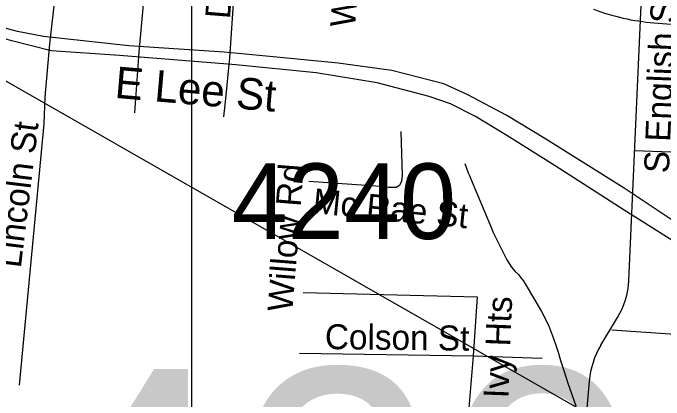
# Model space of a CAD drawing. Extents: x 1662474 to 1856135, y 779280 to 917889.
# Drawn here: x 1773737 to 1776220, y 841338 to 842813 of the extents above; entities that cross this region are included whole.
import ezdxf

# ---------------------------------------------------------------- set-up
doc = ezdxf.new("R2010")
doc.units = 0
for name, color, linetype in [('Cogo Default Point CELL', 7, 'Continuous'), ('Exist Hydrographic Misc Water Feature', 7, 'Continuous'), ('Exist Road Non-System Structure Non-Sys Other Number Label', 7, 'Continuous'), ('Exist Road Non-System Type 51', 7, 'Continuous'), ('Exist Road Non-System Type 51 Label', 7, 'Continuous'), ('Exist Road Secondary Type 51 Attributed', 7, 'Continuous'), ('Exist Road Secondary Type 51 Divided Attributed', 7, 'Continuous'), ('Exist Road Secondary Type 51 Label', 7, 'Continuous'), ('Scratch_Level_0', 7, 'Continuous'), ('Scratch_Level_2', 7, 'Continuous')]:
    doc.layers.add(name, color=color, linetype=linetype)

msp = doc.modelspace()

# ---------------------------------------------------------------- linework, layer by layer
at = {"layer": 'Exist Hydrographic Misc Water Feature'}
msp.add_lwpolyline([(1775459.5, 842239.9), (1775473.2, 842203.9), (1775477.1, 842193.8), (1775481, 842183.8), (1775561.4, 841993.1), (1775567.3, 841979), (1775581.1, 841950.9), (1775620.4, 841872.5), (1775638.3, 841844.4), (1775652.2, 841828.3), (1775664.1, 841816.2), (1775673.9, 841804.1), (1775681.9, 841794), (1775701.6, 841761.8), (1775752.9, 841675.4), (1775778.5, 841623.2), (1775794.3, 841583), (1775806, 841550.9), (1775817.7, 841516.8), (1775825.3, 841488.7), (1775837.2, 841450.7), (1775852.7, 841402.5), (1775860.5, 841380.4), (1775883.9, 841316.2)], dxfattribs=at)
at = {"layer": 'Exist Road Non-System Type 51'}
for p, q in [((1774216.1, 842663.7), (1774199.6, 842431.9)), ((1776020, 841605.8), (1776385.6, 841579.8)), ((1774829.2, 841515.9), (1775491.6, 841505.8)), ((1775491.6, 841505.8), (1775466.8, 841208.9)), ((1775491.6, 841505.8), (1775755.1, 841497.6))]:
    msp.add_line(p, q, dxfattribs=at)
for points in [[(1773918.5, 843339.2), (1773927.1, 843222.5), (1773902.8, 842998.4), (1773895.4, 842861.9), (1773876.2, 842695.4)], [(1774310.4, 843270.5), (1774284.1, 843248.5), (1774270.8, 843223), (1774246.1, 842986.8), (1774216.1, 842663.7)], [(1774607.1, 843200.9), (1774584.4, 842962.1), (1774561.8, 842642.4)], [(1773876.2, 842695.4), (1773858.4, 842492.4), (1773853.6, 842390.2), (1773760.5, 841394.4)], [(1774561.8, 842642.4), (1774545.2, 842474.8), (1774539.8, 842417.5)], [(1775215.9, 842361.4), (1775220.4, 842193.7), (1775218.1, 842171.9), (1775210.6, 842155.9), (1775198.2, 842147.9), (1775168.6, 842148.2), (1775138.6, 842151.4), (1774864.9, 842171.4)], [(1774842.9, 841747.7), (1775506.4, 841731.7), (1775491.6, 841505.8)]]:
    msp.add_lwpolyline(points, dxfattribs=at)
at = {"layer": 'Exist Road Secondary Type 51 Attributed'}
for p, q in [((1776085.1, 841793.4), (1776205, 844463.9)), ((1776181.3, 842775.8), (1777680.3, 842656.3)), ((1775979, 841547.3), (1776042.3, 841652.1)), ((1775934.3, 841410.4), (1775905.5, 841081.5))]:
    msp.add_line(p, q, dxfattribs=at)
for centre, radius, start, end in [((1776248, 843612.7), 839.6, 249.2639, 265.4417), ((1775786.2, 841806.8), 299.2, 328.8579, 357.4292), ((1776251.5, 841382.6), 318.4, 148.8579, 174.9935)]:
    msp.add_arc(centre, radius, start, end, dxfattribs=at)
at = {"layer": 'Exist Road Secondary Type 51 Divided Attributed'}
for points in [[(1777422.6, 841280.2), (1777259.5, 841380.9), (1777090, 841494.3), (1776931.5, 841592.7), (1776739.1, 841712.9), (1776551.1, 841841.4), (1776462.1, 841889.2), (1776307.5, 841985.4), (1776067.1, 842145.7), (1775764.9, 842334.6), (1775619.5, 842422.7), (1775471.8, 842501.7), (1775379.9, 842542.5), (1775181.5, 842594.3), (1774977.2, 842621.5), (1774755.9, 842643.6), (1774541.5, 842663.9), (1774177.9, 842687.2), (1773853.4, 842723.7), (1773753.3, 842742.9), (1773553.6, 842796.1)], [(1777209.1, 841337.4), (1777088.9, 841415.3), (1776852.7, 841573.1), (1776666.5, 841694.4), (1776495.7, 841794.3), (1776332.7, 841895), (1776067.1, 842061), (1775804.9, 842230.4), (1775619.5, 842346), (1775500.4, 842418.1), (1775405.4, 842466.2), (1775324.5, 842495.3), (1775126.1, 842547.1), (1774893.3, 842585.5), (1774586.7, 842615.4), (1774142.7, 842651.2), (1773881.9, 842669.1), (1773732.5, 842707), (1773641.5, 842732.7)]]:
    msp.add_lwpolyline(points, dxfattribs=at)
at = {"layer": 'Scratch_Level_0'}
msp.add_line((1776107.6, 842289.1), (1776332.1, 842279.9), dxfattribs=at)
msp.add_lwpolyline([(1774418.8, 848426), (1790156.4, 848426.1), (1790156.4, 846677.3), (1791924.5, 846677.3), (1791924.6, 832213.3), (1774418.8, 832213.3)], close=True, dxfattribs=at)
at = {"layer": 'Scratch_Level_2'}
msp.add_line((1773263.6, 842808.3), (1776011.5, 841238.9), dxfattribs=at)

# ---------------------------------------------------------------- texts
at = {"layer": 'Cogo Default Point CELL'}
msp.add_text('4240', height=288, dxfattribs=at).set_placement((1774570.1, 841951.6))
at = {"layer": 'Exist Road Non-System Structure Non-Sys Other Number Label'}
msp.add_text('J420', height=1049.86, dxfattribs=at).set_placement((1773098.7, 840406.6))
at = {"layer": 'Exist Road Non-System Type 51 Label'}
for s, rotation, p in [('Dunbar St', 85.5147, (1774564, 842788.3)), ('Willow Rd', 85.4888, (1775040.7, 842755.7)), ('S English St', 87.699, (1776238.2, 842201.1)), ('Lincoln St', 83.0027, (1773766.1, 841838.6)), ('Willow Rd', 85.4888, (1774802, 841671.8)), ('Mc Rae St', 354.3674, (1774877, 842050.4)), ('Ivy Hts', 87.8403, (1775625.9, 841343.7)), ('Colson St', 359.3792, (1774925.8, 841532.1))]:
    msp.add_text(s, height=95, rotation=rotation, dxfattribs=at).set_placement(p)
at = {"layer": 'Exist Road Secondary Type 51 Label'}
msp.add_text('E Lee St', height=120, rotation=355.0272, dxfattribs=at).set_placement((1774121.9, 842489.9))

doc.saveas('drawing.dxf')
